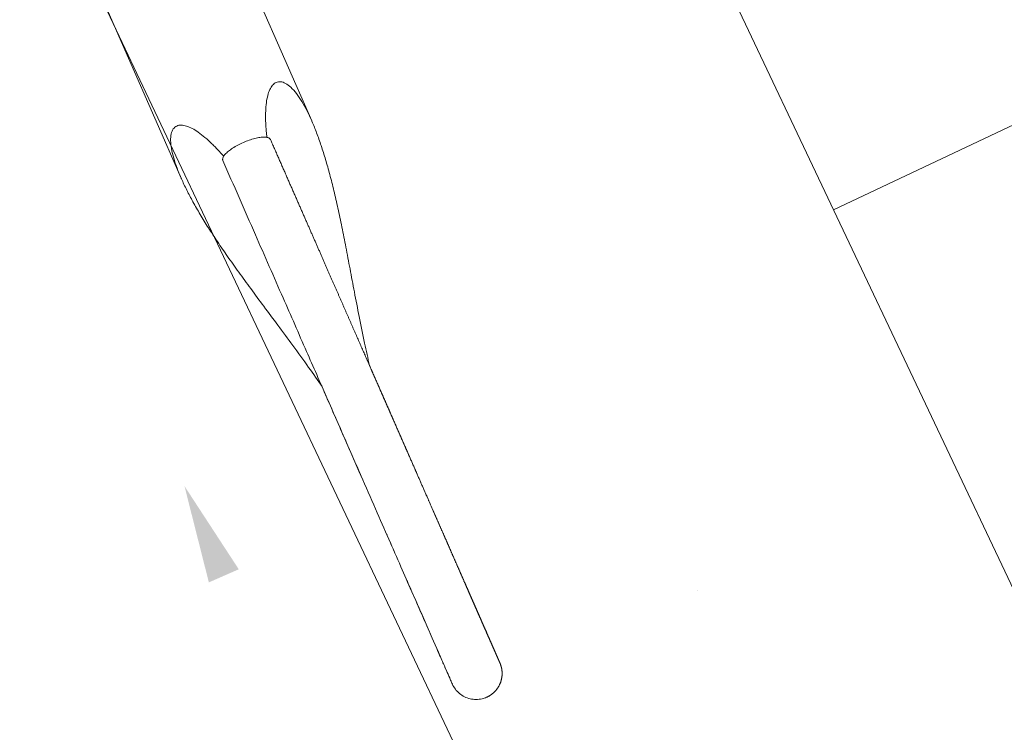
# Model space of a CAD drawing. Header units: metres. Extents: x 134157 to 138734, y 451157 to 455772.
# Tile 543 of 656: x 136623.138 to 136623.554, y 453805.388 to 453805.689. Entities that reach past the tile are written whole.
import ezdxf

# ---------------------------------------------------------------- set-up
doc = ezdxf.new("R2010")
doc.units = ezdxf.units.M
doc.layers.add('-DR-alg-hulplijnen', color=210, linetype='Continuous', plot=False)
doc.layers.add('-DR-nw-gr-arc-gras', color=7, linetype='Continuous', true_color=0xb5d5a4)
doc.layers.add('-DR-nw-inr-fietsparkeren Tulip enkele beugel', color=2, linetype='Continuous')
doc.layers.add('VELOPA-FIG25', color=1, linetype='Continuous')
doc.layers.add('-DR-nw-vh-arc-sbs df bruinrood Broeder Alarmstraat', color=7, linetype='Continuous', lineweight=9, true_color=0xd8beb6)
doc.styles.add('2-5TXT', font='arial.ttf')
doc.dimstyles.new('VELOPA-drukwerk', dxfattribs={"dimscale": 0, "dimtxt": 2.5, "dimasz": 2, "dimexe": 1, "dimexo": 1, "dimgap": 1, "dimtad": 1, "dimdec": 0, "dimdsep": 46, "dimtxsty": '2-5TXT', "dimcen": 8, "dimadec": 1, "dimazin": 0, "dimtfac": 1, "dimtdec": 0, "dimtmove": 0, "dimatfit": 3, "dimfxl": 1, "dimtolj": 1, "dimtzin": 0, "dimarcsym": 0})
pattern_1 = [(115.3356253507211, (136419.7180158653, 453326.2367068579), (-0.2236810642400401, -0.1059037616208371), [0.06, -0.187485]), (205.3356253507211, (136419.7180158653, 453326.2367068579), (0.1059037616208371, -0.22368106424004), [0.06, -0.187485])]

# ---------------------------------------------------------------- blocks, each defined once
blk = doc.blocks.new('*D482')
at = {"layer": '-DR-alg-hulplijnen', "color": 0, "lineweight": -2, "ltscale": 4, "transparency": 16777216}
for p, q in [((-1.268533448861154e-15, -770.7167233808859), (-1.92714493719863e-14, -1064.726652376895)), ((3625, -770.7167233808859), (3625, -1064.726652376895)), ((41.43344676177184, -1044.009928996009), (3583.566553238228, -1044.009928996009))]:
    blk.add_line(p, q, dxfattribs=at)
at = {"layer": '-DR-alg-hulplijnen', "color": 0, "ltscale": 4, "transparency": 16777216}
for points in [[(41.43344676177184, -1037.104354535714), (41.43344676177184, -1050.915503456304), (-1.800291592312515e-14, -1044.009928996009)], [(3583.566553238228, -1037.104354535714), (3583.566553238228, -1050.915503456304), (3625, -1044.009928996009)]]:
    blk.add_solid(points, dxfattribs=at)
at = {"layer": 'Defpoints', "color": 0, "ltscale": 4, "transparency": 16777216}
for p in [(0, -750), (3625, -750), (3625, -1044.009928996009)]:
    blk.add_point(p, dxfattribs=at)
at = {"layer": '-DR-alg-hulplijnen', "color": 0, "ltscale": 4, "transparency": 16777216, "insert": (1812.5, -996.8320429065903), "char_height": 51.79180845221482, "attachment_point": 5, "style": '2-5TXT'}
blk.add_mtext('\\A1;3625', dxfattribs=at)
blk = doc.blocks.new('Fietsenrek Tulip enkel')
at = {"layer": 'VELOPA-FIG25', "color": 252, "linetype": 'Continuous', "lineweight": 9}
for p, q in [((298.658684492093, -344.8499999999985), (630.2552322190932, -344.8499999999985)), ((309.4598630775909, -405.1499999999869), (630.2507963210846, -405.1499999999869))]:
    blk.add_line(p, q, dxfattribs=at)
for points, start_tangent, end_tangent in [([(623.1085956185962, -362.975236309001), (622.2150253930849, -362.6181009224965), (618.5377257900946, -360.9725926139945), (615.4324675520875, -359.2727979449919), (612.9078133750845, -357.5213157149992), (610.996451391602, -355.7188084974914), (609.7693030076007, -353.8682929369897), (609.3515709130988, -351.9886879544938), (609.8926333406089, -350.1718612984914), (611.419115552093, -348.5539733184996), (613.8862791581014, -347.1894561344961), (617.2304940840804, -346.1165101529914), (621.2275092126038, -345.3817202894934), (625.6913015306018, -344.9707063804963), (630.2434380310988, -344.8499869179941)], (-0.9310904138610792, 0.3647884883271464), (0.9999999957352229, -9.235558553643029e-05)), ([(630.2434380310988, -344.8499869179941), (630.5682460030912, -344.8505678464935), (635.8394298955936, -345.0005259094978), (641.5077718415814, -345.4091434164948), (647.5858134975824, -346.0710287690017), (654.0919371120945, -346.9837572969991), (661.0486862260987, -348.1453052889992), (668.4823239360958, -349.5517247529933), (676.4228659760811, -351.1947983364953), (684.9047558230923, -353.0596304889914), (693.9686945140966, -355.1223479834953), (703.6661116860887, -357.3484173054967), (714.065781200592, -359.6916043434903), (725.2560965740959, -362.0921755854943), (734.9299721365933, -364.0195937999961)], (0.9999999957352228, -9.235558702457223e-05), (0.9822508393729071, -0.1875720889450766)), ([(629.0812565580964, -365.0520946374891), (626.4720561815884, -364.203896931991), (623.1085956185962, -362.975236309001)], (-0.9552161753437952, 0.2959088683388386), (-0.9310904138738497, 0.3647884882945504)), ([(630.4995653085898, -364.0113614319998), (630.0894004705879, -364.0777108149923), (629.2739631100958, -364.7146653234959), (628.527582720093, -365.9657673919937), (627.912531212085, -367.7049275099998), (627.4392903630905, -369.8863189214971), (627.1412687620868, -372.3970982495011), (627.0431135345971, -375)], (-0.9999999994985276, 3.166930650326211e-05), (0, -1)), ([(872.2429914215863, -364.0004512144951), (871.4931166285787, -364.0000542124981), (869.4321402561, -364.0000253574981), (865.9668989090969, -363.9997935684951), (861.1663724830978, -363.9999842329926), (855.1057197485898, -363.9999909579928), (847.8372212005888, -363.9998791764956), (839.2823724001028, -364.0001512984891), (829.3728744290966, -364.0001620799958), (818.0721323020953, -363.9998144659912), (805.4171970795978, -364.0001844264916), (791.4152382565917, -363.998548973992), (776.0161688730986, -364.0001285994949), (759.0278948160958, -364.0000092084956), (740.0685224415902, -364.0000362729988), (718.6458642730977, -363.999994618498), (693.9956133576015, -363.9999833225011), (664.8701945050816, -364.0000025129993), (630.4995657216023, -364.000002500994)], (-0.9999996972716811, 0.0007781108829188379), (-0.9999999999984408, 1.765950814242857e-06)), ([(776.9873472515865, -364.0000712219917), (765.312209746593, -363.9999653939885), (743.8571046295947, -363.9999999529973), (734.9336313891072, -364.0000654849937)], (-0.9999999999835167, 5.741668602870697e-06), (-0.9999999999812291, -6.12716366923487e-06)), ([(810.7829483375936, -364.0000404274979), (803.1118054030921, -363.9999004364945)], (-0.9999999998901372, 1.482314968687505e-05), (-0.9999999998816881, 1.538258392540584e-05)), ([(850.0260308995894, -363.9998981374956), (845.338346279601, -363.9997527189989), (836.2556908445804, -363.9999374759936), (825.7705308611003, -363.9999853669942), (824.0263019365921, -363.9999962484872)], (-0.9999999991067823, 4.226624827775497e-05), (-0.9999999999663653, -8.20179703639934e-06)), ([(856.730545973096, -364.0000669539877), (853.1773717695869, -364.0000204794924), (850.0260308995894, -363.9998981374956)], (-0.9999999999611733, -8.812121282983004e-06), (-0.9999999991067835, 4.226621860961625e-05)), ([(871.4694475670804, -364.000045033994), (871.4139717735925, -364.000025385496), (869.0702892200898, -363.9998221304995), (865.1537784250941, -363.9996671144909), (859.7983261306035, -363.9999621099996), (856.730545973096, -364.0000669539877)], (-0.9999999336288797, 0.000364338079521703), (-0.9999999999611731, -8.812155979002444e-06)), ([(872.2429914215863, -364.0004512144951), (871.4694475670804, -364.000045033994)], (-0.9999997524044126, 0.0007036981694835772), (-0.9999999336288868, 0.0003643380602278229)), ([(883.1628713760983, -375.0000000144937), (882.9785095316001, -372.9941615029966), (882.2363011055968, -370.5810662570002), (880.9634476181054, -368.4007516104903), (879.2270010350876, -366.5680747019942), (877.1184349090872, -365.1795784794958), (874.748826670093, -364.3084069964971), (872.2429914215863, -364.0004512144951)], (-0.000207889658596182, 0.9999999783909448), (-0.999973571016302, 0.007270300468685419)), ([(627.0431135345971, -375), (627.1413231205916, -377.6036120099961), (627.4393626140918, -380.1141189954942), (627.9124566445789, -382.2948046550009), (628.5276296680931, -384.0343363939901), (629.274075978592, -385.2854708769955), (630.0892778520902, -385.9222425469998), (630.4995554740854, -385.9886385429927)], (0, -1), (0.9999999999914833, 4.127184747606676e-06)), ([(871.9053827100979, -386.0000242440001), (872.0186496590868, -386.0001062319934), (872.1314808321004, -386.0000680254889), (872.2394728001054, -385.9995943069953), (872.352623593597, -385.9982075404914), (872.469788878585, -385.9955620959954), (872.6096794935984, -385.9907679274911), (872.7593012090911, -385.9836665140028), (872.9182448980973, -385.9738833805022), (873.0846190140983, -385.9611649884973), (873.2559320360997, -385.945411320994), (873.4296574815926, -385.9266701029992), (873.6048133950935, -385.9049405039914), (873.782468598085, -385.8799764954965), (873.9632663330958, -385.8515263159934), (874.1478368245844, -385.819289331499), (874.3367942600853, -385.7829140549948), (874.5307265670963, -385.7419973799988), (874.7297973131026, -385.6961773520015), (874.9335433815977, -385.6452229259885), (875.1414431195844, -385.5889368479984), (875.3529690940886, -385.5271473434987), (875.5675922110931, -385.4597091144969), (875.7848862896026, -385.3864687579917), (876.0045559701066, -385.3072437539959), (876.2263066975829, -385.2218588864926), (876.4498359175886, -385.130149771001), (876.6748334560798, -385.0319635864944), (876.9009819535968, -384.9271597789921), (877.1279573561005, -384.8156107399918), (877.3554294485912, -384.6972024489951), (877.5830624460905, -384.5718350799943), (877.8105427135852, -384.4394073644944), (878.0379350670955, -384.2995879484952), (878.2655584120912, -384.1518319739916), (878.4936867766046, -383.9955380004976), (878.7225365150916, -383.8300528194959), (878.9522602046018, -383.6546723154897), (879.1829399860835, -383.4686425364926), (879.4145805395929, -383.2711608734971), (879.6472223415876, -383.0612653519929), (879.881109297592, -382.8376294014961), (880.1163775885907, -382.5987824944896), (880.352761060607, -382.3434045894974), (880.5886089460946, -382.071559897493), (880.8218664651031, -381.783947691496), (881.0505732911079, -381.4814369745), (881.2728853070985, -381.1650663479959), (881.4870965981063, -380.836038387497), (881.6919304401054, -380.4952408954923), (881.8867776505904, -380.1426063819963), (882.0710548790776, -379.7779454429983), (882.244111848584, -379.4010859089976), (882.4052289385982, -379.0118793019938), (882.553615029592, -378.6102078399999), (882.6884056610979, -378.1959920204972), (882.8086615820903, -377.76919881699), (882.91336776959, -377.3298505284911), (883.0014330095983, -376.8780342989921), (883.071690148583, -376.413912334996), (883.1228971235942, -375.9377328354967), (883.1537389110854, -375.4498416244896), (883.1629410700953, -375)], (0.9999997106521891, -0.0007607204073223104), (-3.90510129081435e-07, 0.9999999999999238)), ([(623.1077570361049, -387.0250978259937), (622.282172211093, -387.3545593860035), (618.6141333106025, -388.9897904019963), (615.511803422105, -390.6787742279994), (612.9832051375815, -392.4188048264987), (611.0595254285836, -394.2091158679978), (609.8089641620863, -396.0461268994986), (609.3506863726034, -397.9149309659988), (609.8308567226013, -399.7218948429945), (611.2801363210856, -401.339836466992), (613.7006237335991, -402.7312795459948), (617.0481344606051, -403.8383705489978), (621.0658384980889, -404.5964227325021), (625.5584077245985, -405.0217434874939), (630.2425906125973, -405.1500083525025)], (-0.9310869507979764, -0.36479732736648), (0.99999999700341, 7.741563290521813e-05)), ([(629.0812124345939, -384.9479210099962), (626.5235794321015, -385.7785405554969), (623.1077570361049, -387.0250978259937)], (-0.9552154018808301, -0.295911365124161), (-0.9310869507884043, -0.3647973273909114)), ([(630.2425906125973, -405.1500083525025), (630.4658011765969, -405.1497307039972), (635.767115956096, -405.0031636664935), (641.4645281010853, -404.5947976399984), (647.5697844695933, -403.9309780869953), (654.1006234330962, -403.0149028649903), (661.0790582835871, -401.8492659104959), (668.5311102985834, -400.4385772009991), (676.4866384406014, -398.7915415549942), (684.9797676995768, -396.9235203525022), (694.050784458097, -394.8588074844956), (703.7504897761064, -392.6323013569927), (714.147311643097, -390.2903733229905), (725.3289978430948, -387.8927360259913), (734.9316254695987, -385.9800912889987)], (0.9999999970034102, 7.741562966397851e-05), (0.9822513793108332, 0.1875692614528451)), ([(630.4995555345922, -386.000002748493), (631.0568438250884, -386.0000059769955), (633.1263456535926, -386.0000264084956), (635.1684272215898, -386.0000554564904), (637.1836616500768, -386.0000880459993), (639.1726193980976, -386.0001201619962), (641.1358685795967, -386.0001487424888), (643.0739752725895, -386.0001715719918), (644.9875038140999, -386.000187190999), (646.877017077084, -386.0001948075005), (648.7430767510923, -386.0001942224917), (650.5862397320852, -386.0001857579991), (652.4070537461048, -386.0001701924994), (654.2060658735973, -386.0001487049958), (655.9838238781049, -386.0001228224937), (657.7408763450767, -386.0000943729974), (659.4777728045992, -386.0000654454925), (661.1950638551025, -386.0000383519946), (662.8933012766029, -386.0000155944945), (664.573039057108, -385.9999995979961), (666.2348340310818, -385.999990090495), (667.8792405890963, -385.9999852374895), (669.50674258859, -385.9999835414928), (671.1176652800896, -385.9999838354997), (672.7123135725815, -385.9999852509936), (674.2909936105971, -385.9999871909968), (675.8540127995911, -385.9999892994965), (677.4016798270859, -385.9999914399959), (678.9343046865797, -385.999993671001), (680.4521986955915, -385.9999962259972), (681.955674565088, -385.9999994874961), (683.44504654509, -386.0000034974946), (684.9206289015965, -386.0000076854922), (686.3827370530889, -386.0000115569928), (687.8316860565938, -386.0000147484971), (689.2677387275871, -386.0000170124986), (690.6910985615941, -386.0000182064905), (692.1019671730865, -386.0000182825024), (693.5005475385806, -386.0000172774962), (694.8870439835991, -386.0000153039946), (696.2616621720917, -386.0000125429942), (697.6246090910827, -386.0000092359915), (698.9760930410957, -386.0000056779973), (700.3163236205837, -386.0000022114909), (701.6455117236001, -385.9999992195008), (702.9638692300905, -385.9999969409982), (704.2716082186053, -385.999995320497), (705.5689419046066, -385.9999942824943), (706.8560848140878, -385.9999937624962), (708.1332461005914, -385.9999937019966), (709.4005792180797, -385.9999940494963), (710.6582100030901, -385.9999947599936), (711.9062651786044, -385.9999957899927), (713.1448725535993, -385.9999970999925), (714.3741610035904, -385.9999986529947), (715.5942604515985, -386.0000004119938), (716.8053018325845, -386.0000023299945), (718.007416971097, -386.0000043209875), (719.2007386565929, -386.0000062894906), (720.3854006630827, -386.0000081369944), (721.5615377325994, -386.0000097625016), (722.7292855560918, -386.0000110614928), (723.888780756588, -386.0000119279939), (725.0401608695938, -386.0000122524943), (726.1835643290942, -386.0000119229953), (727.3191304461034, -386.0000108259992), (728.4469925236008, -386.0000088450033), (729.567245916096, -386.0000058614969), (730.6799742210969, -386.0000017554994), (731.7852616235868, -385.9999964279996), (732.8831913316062, -385.999990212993), (733.9738462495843, -385.9999837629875), (735.0573100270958, -385.9999776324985), (736.1336670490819, -385.9999722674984), (737.203002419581, -385.9999680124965), (738.2654019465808, -385.999965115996), (739.3209521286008, -385.9999637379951), (740.3697401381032, -385.9999639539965), (741.411853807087, -385.9999657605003), (742.4473816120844, -385.9999690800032), (743.4764126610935, -385.9999737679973), (744.4990366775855, -385.9999796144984), (745.5153439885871, -385.9999863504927), (746.5254255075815, -385.9999936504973), (747.5293727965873, -386.0000011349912), (748.5272819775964, -386.0000081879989), (749.5193709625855, -386.0000140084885), (750.5057818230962, -386.0000179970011), (751.4865296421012, -386.0000197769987), (752.4616311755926, -386.0000191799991), (753.4311048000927, -386.0000162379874), (754.3949704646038, -386.0000111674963), (755.3532496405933, -386.0000043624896), (756.3059609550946, -385.9999965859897), (757.2530811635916, -385.9999904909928), (758.1945653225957, -385.9999885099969), (759.1303725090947, -385.9999913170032), (760.0604660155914, -385.9999979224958), (760.9848532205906, -386.0000051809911), (761.9037100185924, -386.0000079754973), (762.8172507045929, -386.0000048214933), (763.7256830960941, -385.9999988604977), (764.6292087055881, -385.9999976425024), (765.5280142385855, -386.000011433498), (766.4221813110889, -386.0000376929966), (767.311727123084, -386.0000664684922), (768.1966693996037, -386.0000900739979), (769.0770274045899, -386.0001031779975), (769.9528218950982, -386.0001027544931), (770.824065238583, -386.0000880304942), (771.6907930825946, -386.0000604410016), (772.5530724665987, -386.0000235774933), (773.4109700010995, -385.9999831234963), (774.2645347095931, -385.9999439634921), (775.113783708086, -385.9999070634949), (775.958732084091, -385.9998735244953), (776.7993965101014, -385.9998450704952), (777.6357951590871, -385.9998240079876), (778.467947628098, -385.9998131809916), (779.2958748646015, -385.9998159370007), (780.1195990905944, -385.9998360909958), (780.9391437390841, -385.9998778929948), (781.7545333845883, -385.9999459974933), (782.5657937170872, -386.0000453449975), (783.3729535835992, -386.0001752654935), (784.1760460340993, -386.0003262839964), (784.9751051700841, -386.0004891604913), (785.770165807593, -386.0006557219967), (786.5612634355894, -386.0008188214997), (787.3484341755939, -386.0009722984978), (788.1317147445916, -386.001110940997), (788.9111424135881, -386.0012304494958), (789.6867549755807, -386.0013274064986), (790.4585907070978, -386.0013992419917), (791.2266883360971, -386.0014442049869), (791.9910870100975, -386.0014613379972), (792.7518235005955, -386.0014504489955), (793.5088956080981, -386.0014120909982), (794.2622939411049, -386.001347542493), (795.0120142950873, -386.0012587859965), (795.7580534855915, -386.0011484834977), (796.5004093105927, -386.0010199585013), (797.2390805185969, -386.000877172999), (797.9740667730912, -386.0007247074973), (798.7053686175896, -386.0005677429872), (799.4329874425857, -386.0004120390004), (800.1569254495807, -386.0002639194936), (800.8771856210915, -386.0001302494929), (801.5937716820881, -386.0000184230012), (802.3066882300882, -385.9999345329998), (803.015935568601, -385.9998763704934), (803.7215117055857, -385.9998395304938), (804.4234156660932, -385.9998200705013), (805.121647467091, -385.999814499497), (805.816208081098, -385.9998197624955), (806.5070994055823, -385.9998332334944), (807.194324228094, -385.9998527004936), (807.8778861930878, -385.9998763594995), (808.5577897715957, -385.9999028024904), (809.2340402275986, -385.9999310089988), (809.9066435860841, -385.9999603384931), (810.5756066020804, -385.9999905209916), (811.2409367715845, -386.0000216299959), (811.902640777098, -386.0000532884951), (812.5607224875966, -386.0000843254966), (813.2151862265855, -386.0001136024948), (813.8660371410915, -386.0001400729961), (814.513281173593, -386.0001627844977), (815.1569250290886, -386.0001808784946), (815.7969691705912, -386.0001935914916), (816.4333966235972, -386.000200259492), (817.0661932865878, -386.0002003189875), (817.6953462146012, -386.0001933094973), (818.3208434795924, -386.0001788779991), (818.9426741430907, -386.000156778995), (819.5608282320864, -386.000126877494), (820.1752967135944, -386.0000891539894), (820.7860714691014, -386.0000437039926), (821.3931429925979, -385.9999909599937), (821.9964928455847, -385.9999338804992), (822.5961054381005, -385.9998765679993), (823.1919668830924, -385.9998224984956), (823.7840645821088, -385.9997745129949), (824.3723872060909, -385.999734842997), (824.9569246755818, -385.9997051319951), (825.5376681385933, -385.999686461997), (826.1146099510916, -385.9996793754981), (826.687743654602, -385.9996838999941), (827.2570639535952, -385.9996995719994), (827.8225666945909, -385.9997254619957), (828.3842488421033, -385.9997601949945), (828.9421084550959, -385.9998019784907), (829.4961446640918, -385.9998486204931), (830.0463576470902, -385.9998975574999), (830.5927486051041, -385.9999458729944), (831.1353183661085, -385.9999903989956), (831.6740658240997, -386.0000290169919), (832.2089984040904, -386.0000606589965), (832.740124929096, -386.0000843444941), (833.2674547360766, -386.0000991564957), (833.7909976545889, -386.0001042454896), (834.3107639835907, -386.0000988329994), (834.8267644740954, -386.0000822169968), (835.3390103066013, -386.0000537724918), (835.8475129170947, -386.0000129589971), (836.3522400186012, -385.9999618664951), (836.8531523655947, -385.9999099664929), (837.3502400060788, -385.9998658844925), (837.8435367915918, -385.9998355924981), (838.3331023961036, -385.9998225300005), (838.8189598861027, -385.9998277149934), (839.3011338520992, -385.9998498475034), (839.7796504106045, -385.9998854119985), (840.2545371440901, -385.9999287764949), (840.7258230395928, -385.9999722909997), (841.193535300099, -386.0000064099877), (841.657617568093, -386.0000247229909), (842.1180408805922, -386.0000299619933), (842.5748094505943, -386.0000257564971), (843.0279279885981, -386.0000154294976), (843.477401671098, -386.0000020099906), (843.923236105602, -385.9999882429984), (844.365437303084, -385.9999765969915), (844.8040116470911, -385.9999692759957), (845.2389658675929, -385.9999682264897), (845.6703070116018, -385.9999751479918), (846.0980424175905, -385.9999914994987), (846.5221963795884, -386.0000181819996), (846.9428431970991, -386.0000516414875), (847.3600038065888, -386.0000860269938), (847.7736922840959, -386.0001166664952), (848.1839217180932, -386.0001400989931), (848.590704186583, -386.0001540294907), (848.9940507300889, -386.0001572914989), (849.3939713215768, -386.0001498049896), (849.7904748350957, -386.0001325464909), (850.1835690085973, -386.0001075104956), (850.5732604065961, -386.0000776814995), (850.9595543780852, -386.000047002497), (851.3424550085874, -386.000020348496), (851.7219805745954, -386.0000033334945), (852.0982521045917, -385.9999973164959), (852.4712981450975, -385.9999984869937), (852.8411219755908, -386.0000034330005), (853.2077260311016, -386.0000094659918), (853.5711118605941, -386.0000146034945), (853.9312800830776, -386.0000175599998), (854.2882303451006, -386.0000177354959), (854.6419612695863, -386.0000152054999), (854.9924704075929, -386.0000107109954), (855.3397541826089, -386.0000056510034), (855.6838078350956, -386.0000020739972), (856.0246253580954, -386.0000026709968), (856.3621994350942, -386.0000107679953), (856.6965691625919, -386.0000297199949), (857.0278646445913, -386.0000573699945), (857.3560743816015, -386.0000887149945), (857.6811628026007, -386.000119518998), (858.0030936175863, -386.0001463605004), (858.3218301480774, -386.0001666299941), (858.6373352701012, -386.0001785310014), (858.9495713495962, -386.00018107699), (859.2585001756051, -386.0001740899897), (859.5640828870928, -386.000158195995), (859.8662798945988, -386.0001348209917), (860.1650507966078, -386.0001061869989), (860.4603542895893, -386.0000753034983), (860.7521480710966, -386.0000459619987), (861.0403887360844, -386.0000227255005), (861.3250432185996, -386.0000108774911), (861.6062922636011, -386.0000123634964), (861.8841857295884, -386.0000224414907), (862.1586879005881, -386.0000364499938), (862.4297622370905, -386.0000506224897), (862.6973712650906, -386.0000620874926), (862.9614764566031, -386.0000688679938), (863.2220380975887, -386.0000698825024), (863.4790151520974, -386.0000649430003), (863.7323651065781, -386.000054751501), (863.9820438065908, -386.0000408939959), (864.2280052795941, -386.0000258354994), (864.4702015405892, -386.0000129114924), (864.7085823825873, -386.000006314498), (864.9430951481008, -386.0000110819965), (865.1737331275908, -386.0000328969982), (865.4008468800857, -386.0000720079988), (865.6244917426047, -386.000121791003), (865.8446352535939, -386.0001760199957), (866.0612437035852, -386.0002293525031), (866.2742819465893, -386.0002773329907), (866.4837131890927, -386.0003163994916), (866.6894987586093, -386.0003438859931), (866.8915978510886, -386.0003580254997), (867.0899672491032, -386.000357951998), (867.2845610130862, -386.0003437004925), (867.4753301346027, -386.0003162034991), (867.6622221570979, -386.0002772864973), (867.8451807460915, -386.0002296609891), (868.0241452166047, -386.000176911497), (868.1990499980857, -386.000123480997), (868.3698240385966, -386.000074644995), (868.5364595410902, -386.0000362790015), (868.6993582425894, -386.0000099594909), (868.858571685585, -385.9999927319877), (869.0140649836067, -385.9999820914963), (869.165800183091, -385.9999762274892), (869.3137357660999, -385.9999740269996), (869.4578260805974, -385.9999750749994), (869.5980206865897, -385.9999796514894), (869.7342636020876, -385.9999887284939), (869.8666973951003, -386.0000031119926), (869.9955116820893, -386.0000200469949), (870.1206400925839, -386.0000361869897), (870.2420163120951, -386.0000489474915), (870.3595730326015, -386.0000565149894), (870.4732412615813, -386.0000578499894), (870.5829495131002, -386.0000526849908), (870.6886228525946, -386.0000415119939), (870.8875429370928, -386.0000067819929), (871.0696668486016, -385.9999695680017), (871.2352382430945, -385.9999434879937), (871.3846131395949, -385.9999361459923), (871.5182468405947, -385.999950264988), (871.6367516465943, -385.9999847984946), (871.7432779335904, -386.0000303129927), (871.8856211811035, -386.0000355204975), (871.993248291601, -385.9999588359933), (872.0980700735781, -385.9999989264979), (872.2013598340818, -385.999772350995), (872.2025413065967, -385.9997516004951)], (0.9999999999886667, -4.760948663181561e-06), (-0.002398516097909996, 0.9999971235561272)), ([(734.9351199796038, -386.0000380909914), (734.997742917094, -386.0000384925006), (735.9610602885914, -386.0000436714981), (736.9179323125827, -386.000046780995), (737.8684389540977, -386.0000476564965), (738.8126603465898, -386.0000462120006), (739.7506767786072, -386.000042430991), (740.682568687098, -386.0000363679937), (741.608416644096, -386.0000281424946), (742.5283013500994, -386.0000179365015), (743.442314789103, -386.0000059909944), (744.3505343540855, -385.9999926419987), (745.2530050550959, -385.999978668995), (746.149769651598, -385.9999650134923), (747.0408713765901, -385.9999524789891), (747.9263539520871, -385.9999417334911), (748.8062615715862, -385.9999333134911), (749.6806388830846, -385.9999276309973), (750.5495309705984, -385.9999249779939), (751.4129833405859, -385.9999255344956), (752.2710419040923, -385.9999293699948), (753.1237529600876, -385.9999364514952), (753.9711631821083, -385.9999466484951), (754.8133196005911, -385.9999597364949), (755.6502695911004, -385.9999754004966), (756.4820608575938, -385.9999932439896), (757.308743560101, -386.0000126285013), (758.1303817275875, -386.0000318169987), (758.9470444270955, -386.0000489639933), (759.7588003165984, -386.0000626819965), (760.5657176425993, -386.0000720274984), (761.3678642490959, -386.0000764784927), (762.1653075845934, -386.0000759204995), (762.9581147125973, -386.0000706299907), (763.7463506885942, -386.0000612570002), (764.5300192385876, -386.0000488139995), (765.3091307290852, -386.0000346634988), (766.0837189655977, -386.0000205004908), (766.8538179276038, -386.0000083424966), (767.6194617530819, -386.0000005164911), (768.380684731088, -385.9999996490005), (769.1375231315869, -386.0000077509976), (769.8900123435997, -386.0000224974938), (770.6381842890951, -386.0000405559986), (771.3820710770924, -386.0000591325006), (772.1217050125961, -386.0000759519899), (772.857118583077, -386.0000892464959), (773.5883444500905, -386.0000977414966), (774.3154154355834, -386.0001006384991), (775.0383645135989, -386.0000976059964), (775.7572247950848, -386.000088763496), (776.472029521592, -386.0000746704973), (777.1828120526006, -386.0000563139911), (777.8896058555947, -386.0000350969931), (778.5924444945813, -386.0000128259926), (779.2913616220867, -385.9999917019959), (779.9863897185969, -385.9999737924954), (780.6775500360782, -385.9999594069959), (781.3648600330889, -385.9999483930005), (782.0483378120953, -385.9999405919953), (782.7280020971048, -385.999935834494), (783.4038722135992, -385.9999339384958), (784.0759680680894, -385.9999347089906), (784.7443284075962, -385.9999379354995), (785.4090243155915, -385.9999433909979), (786.0700734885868, -385.9999508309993), (786.727490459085, -385.9999599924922), (787.381290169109, -385.9999705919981), (788.031487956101, -385.9999823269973), (788.6780995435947, -385.9999948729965), (789.321141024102, -386.0000078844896), (789.9606290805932, -386.0000210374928), (790.5965818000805, -386.0000341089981), (791.229017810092, -386.0000469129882), (791.8579560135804, -386.0000592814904), (792.4834155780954, -386.0000710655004), (793.105415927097, -386.0000821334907), (793.7239767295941, -386.0000923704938), (794.3391178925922, -386.0001016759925), (794.950859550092, -386.0001099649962), (795.5592220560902, -386.0001171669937), (796.1642259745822, -386.0001232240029), (796.7658920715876, -386.000128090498), (797.3642413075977, -386.0001317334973), (797.9592948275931, -386.000134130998), (798.5510739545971, -386.0001352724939), (799.1396001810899, -386.0001351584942), (799.724895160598, -386.0001337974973), (800.3069807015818, -386.0001312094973), (800.8858787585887, -386.0001274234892), (801.4616114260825, -386.0001224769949), (802.0342009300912, -386.0001164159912), (802.6036696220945, -386.0001092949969), (803.1700399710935, -386.0001011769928), (803.733334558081, -386.0000921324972), (804.2935760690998, -386.0000822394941), (804.8507862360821, -386.0000715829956), (805.4049747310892, -386.0000602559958), (805.9561519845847, -386.0000483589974), (806.5043302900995, -386.0000359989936), (807.0495221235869, -386.0000232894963), (807.5917401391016, -386.0000103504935), (808.1309971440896, -385.9999973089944), (808.6673047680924, -385.9999843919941), (809.2006740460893, -385.9999720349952), (809.7311165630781, -385.9999606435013), (810.2586441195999, -385.9999505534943), (810.7832687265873, -385.9999420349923), (811.3050025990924, -385.9999352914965), (811.8238581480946, -385.9999304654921), (812.3398479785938, -385.9999276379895), (812.8529848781, -385.9999268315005), (813.3632818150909, -385.9999280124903), (813.8707519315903, -385.9999310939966), (814.375408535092, -385.9999359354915), (814.8772650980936, -385.9999423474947), (815.3763352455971, -385.9999500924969), (815.8726327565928, -385.9999588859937), (816.366171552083, -385.9999683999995), (816.856965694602, -385.9999782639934), (817.3450293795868, -385.9999880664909), (817.8303766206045, -385.9999973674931), (818.3130198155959, -386.0000059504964), (818.7929736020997, -386.0000138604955), (819.2702531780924, -386.0000211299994), (819.7448738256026, -386.0000277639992), (820.2168509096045, -386.0000337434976), (820.6861998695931, -386.0000390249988), (821.1529362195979, -386.0000435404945), (821.6170755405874, -386.0000472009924), (822.0786334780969, -386.0000498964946), (822.5376257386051, -386.0000514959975), (822.9940680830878, -386.0000518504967), (823.4479763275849, -386.0000507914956), (823.8993663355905, -386.0000481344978), (824.3482540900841, -386.0000436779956), (824.79466983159, -386.0000372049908), (825.2386375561, -386.0000284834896), (825.6801695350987, -386.0000172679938), (826.1192781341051, -386.000003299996), (826.5559725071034, -385.9999864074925), (826.9902548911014, -385.9999673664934), (827.4221353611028, -385.9999473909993), (827.8516246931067, -385.9999275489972), (828.2787338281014, -385.9999087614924), (828.703473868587, -385.9998918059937), (829.125856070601, -385.9998773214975), (829.5458918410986, -385.9998658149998), (829.9635927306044, -385.9998576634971), (830.3789704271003, -385.9998531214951), (830.7920367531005, -385.9998523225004), (831.2028036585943, -385.9998552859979), (831.611283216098, -385.9998619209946), (832.0174876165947, -385.9998720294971), (832.4214291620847, -385.999885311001), (832.8231202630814, -385.9999013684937), (833.2225734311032, -385.9999197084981), (833.6198012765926, -385.9999397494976), (834.0148165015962, -385.999960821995), (834.4076318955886, -385.9999821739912), (834.7982603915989, -386.0000029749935), (835.1867170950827, -386.0000223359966), (835.5730195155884, -386.0000394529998), (835.9571851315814, -386.0000536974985), (836.3392312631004, -386.0000646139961), (836.7191750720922, -386.0000719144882), (837.0970335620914, -386.0000754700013), (837.4728235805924, -386.0000753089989), (837.8465618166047, -386.0000716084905), (838.2182648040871, -386.0000646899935), (838.5879489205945, -386.0000550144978), (838.9556303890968, -386.000043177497), (839.3213252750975, -386.0000299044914), (839.6850494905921, -386.0000160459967), (840.0468187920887, -386.000002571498), (840.4066487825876, -385.9999905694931), (840.7645549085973, -385.9999812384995), (841.1205524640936, -385.9999758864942), (841.4746565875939, -385.9999759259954), (841.8268822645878, -385.9999828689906), (842.1772443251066, -385.9999983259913), (842.5257871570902, -386.0000232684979), (842.8725493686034, -386.0000551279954), (843.21752307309, -386.0000905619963), (843.5607047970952, -386.0001266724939), (843.9020842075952, -386.0001609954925), (844.2416509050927, -386.0001914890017), (844.5793946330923, -386.0002165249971), (844.9153052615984, -386.0002348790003), (845.2493727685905, -386.0002457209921), (845.5815872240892, -386.0002486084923), (845.9119387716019, -386.0002434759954), (846.2404176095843, -386.000230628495), (846.567013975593, -386.000210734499), (846.8917181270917, -386.0001848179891), (847.2145203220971, -386.0001542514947), (847.5354108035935, -386.0001207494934), (847.8543797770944, -386.0000863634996), (848.1714173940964, -386.0000534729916), (848.4865137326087, -386.0000247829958), (848.7996755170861, -386.00000311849), (849.1109593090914, -385.999988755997), (849.4203605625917, -385.9999800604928), (849.7278678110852, -385.9999755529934), (850.0334697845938, -385.9999739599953), (850.3371553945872, -385.9999742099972), (850.6389137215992, -385.9999754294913), (850.9387340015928, -385.9999769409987), (851.2366056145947, -385.9999782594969), (851.5325180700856, -385.9999790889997), (851.8264609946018, -385.9999793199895), (852.1184241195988, -385.9999790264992), (852.4083972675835, -385.9999784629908), (852.696370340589, -385.9999780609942), (852.9823333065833, -385.9999784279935), (853.2662761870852, -385.9999803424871), (853.5481890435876, -385.9999847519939), (853.8280619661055, -385.9999927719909), (854.1058850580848, -386.0000056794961), (854.3816627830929, -386.0000248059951), (854.6554607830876, -386.000049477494), (854.9272804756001, -386.000077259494), (855.1971123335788, -386.000105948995), (855.4649467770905, -386.0001336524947), (855.7307741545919, -386.0001587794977), (855.9945847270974, -386.0001800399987), (856.2563686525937, -386.0001964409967), (856.5161159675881, -386.0002072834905), (856.7738165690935, -386.0002121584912), (857.0294601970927, -386.0002109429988), (857.2830364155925, -386.0002037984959), (857.5345345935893, -386.0001911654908), (857.7839438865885, -386.0001737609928), (858.0312532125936, -386.0001525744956), (858.2764512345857, -386.0001288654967), (858.5195263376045, -386.0001041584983), (858.7604666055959, -386.0000802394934), (858.9992597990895, -386.0000591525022), (859.2358933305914, -386.0000431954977), (859.4703567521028, -386.0000349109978), (859.702752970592, -386.0000355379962), (859.9331190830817, -386.0000428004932), (860.1614352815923, -386.000054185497), (860.3876858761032, -386.0000675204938), (860.6118551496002, -386.0000809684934), (860.8339273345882, -386.0000930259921), (861.0538865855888, -386.0001025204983), (861.2717169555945, -386.0001086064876), (861.4874023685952, -386.0001107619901), (861.7009265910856, -386.000108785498), (861.912273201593, -386.0001027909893), (862.1214255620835, -386.0000932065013), (862.3283667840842, -386.0000807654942), (862.533079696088, -386.0000665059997), (862.7355468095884, -386.000051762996), (862.9357502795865, -386.0000381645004), (863.133671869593, -386.0000276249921), (863.3292929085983, -386.0000223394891), (863.5225942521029, -386.0000247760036), (863.7135572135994, -386.0000376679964), (863.9023347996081, -386.0000625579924), (864.0890393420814, -386.0000966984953), (864.2736578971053, -386.000136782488), (864.4561773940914, -386.0001798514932), (864.6365845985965, -386.0002232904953), (864.8148660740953, -386.0002648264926), (864.9910081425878, -386.0003025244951), (865.1649968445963, -386.0003347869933), (865.33681789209, -386.0003603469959), (865.5064566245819, -386.0003782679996), (865.6738979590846, -386.0003879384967), (865.8391263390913, -386.0003890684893), (866.0021256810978, -386.0003816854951), (866.1628793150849, -386.0003661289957), (866.3213692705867, -386.0003430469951), (866.477573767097, -386.0003133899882), (866.6314711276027, -386.0002784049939), (866.7830391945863, -386.0002396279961), (866.9322550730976, -386.0001988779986), (867.0790950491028, -386.0001582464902), (867.2235345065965, -386.0001200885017), (867.3655478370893, -386.0000870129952), (867.5051083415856, -386.0000618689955), (867.6422460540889, -386.0000475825), (867.7772507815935, -386.0000442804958), (867.9101603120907, -386.0000495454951), (868.0409673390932, -386.0000610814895), (868.1696645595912, -386.0000768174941), (868.296244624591, -386.0000949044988), (868.4207000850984, -386.0001137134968), (868.5430233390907, -386.0001318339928), (868.6632065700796, -386.0001480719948), (868.7812416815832, -386.0001614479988), (868.8971202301, -386.0001711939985), (869.0108333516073, -386.0001767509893), (869.1223716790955, -386.0001777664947), (869.231725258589, -386.0001740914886), (869.3388834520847, -386.0001657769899), (869.4438348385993, -386.0001530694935), (869.6470669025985, -386.0001164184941), (869.8413098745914, -386.0000698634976), (870.0264312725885, -386.0000219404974), (870.2022722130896, -385.9999837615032), (870.3690461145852, -385.999967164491), (870.5278478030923, -385.9999705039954), (870.6788233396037, -385.9999847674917), (870.8220365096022, -386.0000022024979), (870.9575196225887, -386.0000164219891), (871.0853116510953, -386.0000224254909), (871.2054570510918, -386.0000166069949), (871.3176596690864, -385.9999977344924), (871.4212413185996, -385.9999727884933)], (0.9999999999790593, -6.47160671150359e-06), (0.9999999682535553, 0.0002519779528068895))]:
    blk.add_spline(points, degree=3, dxfattribs=dict(at, start_tangent=start_tangent, end_tangent=end_tangent))
at = {"layer": '-DR-alg-hulplijnen', "ltscale": 4}
dim = blk.add_linear_dim(base=(3625, -1044.009928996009), p1=(0, -750), p2=(3625, -750), dimstyle='VELOPA-drukwerk', override={"dimscale": 20.71672338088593}, dxfattribs=at)
dim.commit()
dim.dimension.update_dxf_attribs({"geometry": '*D482', "text_midpoint": (1812.5, -996.8320429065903)})

msp = doc.modelspace()

# ---------------------------------------------------------------- hatches: boundary and pattern name
at = {"layer": '-DR-nw-gr-arc-gras', "transparency": 33554687}
h = msp.add_hatch(dxfattribs=at)
h.set_pattern_fill('AGR-BOLLEN', color=256, scale=0.1, pattern_type=2)
h.set_pattern_definition(pattern_1)
edge = h.paths.add_edge_path()
edge.add_arc((-7000776.809524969, 3043164.567559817), 7592527.997363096, 340.0567505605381, 340.0572256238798)
edge.add_line((136455.7815594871, 453494.2542758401), (136455.1236032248, 453494.4934109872))
edge.add_arc((380495.2223584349, 364992.5484406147), 259592.3035530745, 160.0666568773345, 160.0804453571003)
edge.add_line((136433.832290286, 453435.7615323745), (136433.813485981, 453435.768343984))
edge.add_line((136433.813485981, 453435.768343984), (136432.1794965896, 453431.2550945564))
edge.add_line((136432.1794965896, 453431.2550945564), (136432.198303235, 453431.2482893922))
edge.add_line((136432.198303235, 453431.2482893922), (136431.6776287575, 453429.8696050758))
edge.add_line((136431.6776287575, 453429.8696050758), (136432.3363505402, 453429.6312341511))
edge.add_line((136432.3363505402, 453429.6312341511), (136434.3092713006, 453435.0765756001))
h = msp.add_hatch(dxfattribs=at)
h.set_pattern_fill('AGR-BOLLEN', color=256, scale=0.1, pattern_type=2)
h.set_pattern_definition(pattern_1)
edge = h.paths.add_edge_path()
edge.add_line((136644.2753070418, 454017.4218487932), (136643.9350728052, 454016.4814706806))
edge.add_line((136643.9350728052, 454016.4814706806), (136643.8839339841, 454016.3403207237))
edge.add_line((136643.8839339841, 454016.3403207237), (136644.542212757, 454016.1016536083))
edge.add_arc((1711333.983143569, -116117.4265426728), 1674723.581774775, 160.0956720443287, 160.096657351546, ccw=False)
edge.add_line((136654.3469492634, 454043.1812754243), (136653.6888597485, 454043.419891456))
edge.add_line((136653.6888597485, 454043.419891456), (136653.6378049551, 454043.2789838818))
edge.add_line((136653.6378049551, 454043.2789838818), (136653.2975354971, 454042.3386559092))
edge.add_line((136653.2975354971, 454042.3386559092), (136644.2753070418, 454017.4218487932))
at = {"layer": '-DR-nw-vh-arc-sbs df bruinrood Broeder Alarmstraat', "transparency": 33554687}
h = msp.add_hatch(dxfattribs=at)
h.set_pattern_fill('AVH-SBS_DIKFORMAAT_KEPER', color=256, scale=3.5, angle=45, pattern_type=2)
h.set_pattern_definition([(115.3356253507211, (136419.7180158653, 453326.2367068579), (-0.321614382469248, 0.1149290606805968), [0.9660000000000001, -0.483]), (25.33562535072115, (136419.0632007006, 453325.9266788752), (-0.321614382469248, 0.1149290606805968), [0.966, -0.483]), (115.3356253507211, (136419.3505233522, 453326.7307148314), (-0.321614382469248, 0.1149290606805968), [0, -1.449]), (115.3356253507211, (136419.3389369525, 453326.1908287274), (-0.321614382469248, 0.1149290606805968), [0, -1.449])])
h.paths.add_polyline_path([(136622.8075498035, 453806.5944730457), (136616.6100704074, 453791.048383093), (136618.5044023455, 453790.3142710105), (136624.631343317, 453805.9024352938)])

# ---------------------------------------------------------------- block references
at = {"layer": '-DR-nw-inr-fietsparkeren Tulip enkele beugel', "xscale": -0.001, "yscale": 0.001, "zscale": 0.001, "rotation": 113.6629406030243}
for p in [(136622.6375642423, 453806.0609960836), (136622.2515752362, 453805.0728744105)]:
    msp.add_blockref('Fietsenrek Tulip enkel', p, dxfattribs=at)

doc.saveas('drawing.dxf')
